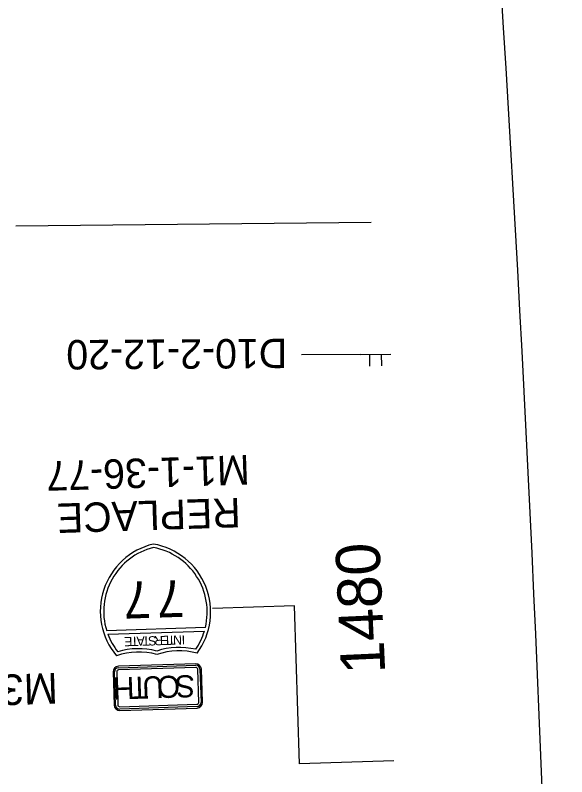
# Model space of a CAD drawing. Extents: x 2001876 to 2025694, y 804561 to 868938.
# Drawn here: x 2011012 to 2011387, y 834260 to 834777 of the extents above; entities that cross this region are included whole.
import ezdxf

# ---------------------------------------------------------------- set-up
doc = ezdxf.new("R2010")
doc.units = 0
for name, color, linetype in [('RD_EX_RW', 7, 'Continuous'), ('RD_PD_CLEAR ZONE', 7, 'Continuous'), ('TR SN EXTRUDED PANEL SIGNS - GROUND MOUNTED', 7, 'Continuous'), ('TR SN EXTRUDED PANEL SIGNS- MOUNTED OVERHEAD', 7, 'Continuous'), ('TR SN FLAT SHEET - TYPE III - FIXED SZ and MSG SIGN', 7, 'Continuous')]:
    doc.layers.add(name, color=color, linetype=linetype)

msp = doc.modelspace()

# ---------------------------------------------------------------- linework, layer by layer
at = {"layer": 'RD_PD_CLEAR ZONE'}
msp.add_arc((1988469.92, 833345.62), 22918.31, 0.603726, 9.40038, dxfattribs=at)
at = {"layer": 'TR SN EXTRUDED PANEL SIGNS - GROUND MOUNTED'}
for p, q in [((2011246.64, 834546.63), (2011206.81, 834546.21)), ((2011246.64, 834546.63), (2011267.5, 834546.85)), ((2011252.89, 834546.7), (2011252.97, 834538.71)), ((2011260.92, 834546.78), (2011261, 834538.8)), ((2011201.93, 834375.87), (2011146.17, 834374.1)), ((2011205.34, 834268.63), (2011201.93, 834375.87)), ((2011269.56, 834270.67), (2011205.34, 834268.63))]:
    msp.add_line(p, q, dxfattribs=at)
msp.add_lwpolyline([(2011254.03, 834636.14), (2011012.59, 834633.6)], dxfattribs=at)
at = {"layer": 'TR SN FLAT SHEET - TYPE III - FIXED SZ and MSG SIGN'}
for p, q in [((2011141.4, 834361.1), (2011074.35, 834358.97)), ((2011075.15, 834356.65), (2011140.76, 834358.73)), ((2011134.83, 834336.51), (2011082.36, 834334.84)), ((2011082.39, 834333.91), (2011134.86, 834335.57)), ((2011078.73, 834330.98), (2011079.44, 834308.49)), ((2011080.38, 834308.52), (2011079.67, 834331.01)), ((2011081.23, 834331.06), (2011081.94, 834308.57)), ((2011134.91, 834334.01), (2011082.44, 834332.34)), ((2011136.91, 834310.31), (2011136.2, 834332.8)), ((2011137.76, 834332.85), (2011138.48, 834310.36)), ((2011139.41, 834310.39), (2011138.7, 834332.88)), ((2011083.23, 834307.36), (2011135.7, 834309.02)), ((2011135.75, 834307.46), (2011083.28, 834305.8)), ((2011083.31, 834304.86), (2011135.78, 834306.52))]:
    msp.add_line(p, q, dxfattribs=at)
for centre, radius, start, end in [((2011116.87, 834372.21), 46.88, 103.3547, 220.1487), ((2011116.86, 834372.26), 44.53, 103.9537, 197.3607), ((2011098.13, 834371.62), 46.88, 323.4867, 80.2807), ((2011098.14, 834371.67), 44.53, 346.2747, 79.6817), ((2011116.87, 834372.21), 44.53, 200.4512, 218.1404), ((2011098.13, 834371.62), 44.53, 325.4947, 343.1847), ((2011095.97, 834297.56), 49.22, 75.4387, 106.6797), ((2011123.72, 834298.44), 49.22, 76.9557, 108.1967), ((2011096.15, 834297.62), 46.88, 74.8267, 108.8087), ((2011123.54, 834298.49), 46.88, 74.8267, 108.8087), ((2011134.95, 834332.76), 3.75, 1.8177, 91.8177), ((2011134.95, 834332.76), 2.81, 1.8177, 91.8177), ((2011082.48, 834331.1), 3.75, 91.8177, 181.8177), ((2011082.48, 834331.1), 2.81, 91.8177, 181.8177), ((2011082.48, 834331.1), 1.25, 91.8177, 181.8177), ((2011134.95, 834332.76), 1.25, 1.8177, 91.8177), ((2011135.66, 834310.27), 1.25, 271.8177, 1.8177), ((2011135.66, 834310.27), 2.81, 271.8177, 1.8177), ((2011135.66, 834310.27), 3.75, 271.8177, 1.8177), ((2011083.19, 834308.61), 3.75, 181.8177, 271.8177), ((2011083.19, 834308.61), 2.81, 181.8177, 271.8177), ((2011083.19, 834308.61), 1.25, 181.8177, 271.8177)]:
    msp.add_arc(centre, radius, start, end, dxfattribs=at)

# ---------------------------------------------------------------- texts
at = {"layer": 'RD_EX_RW'}
msp.add_text('1480', height=30, rotation=92.5923, dxfattribs=at).set_placement((2011263.65, 834330.18))
at = {"layer": 'TR SN EXTRUDED PANEL SIGNS- MOUNTED OVERHEAD'}
msp.add_text('D10-2-12-20', height=20, rotation=180.3553, dxfattribs=at).set_placement((2011196.99, 834557.28))
at = {"layer": 'TR SN FLAT SHEET - TYPE III - FIXED SZ and MSG SIGN'}
for s, height, p in [('M1-1-36-77', 20, (2011171.2, 834478.32)), ('REPLACE', 20, (2011165.05, 834449.23)), ('7', 25, (2011104.01, 834392.74)), ('7', 25, (2011126.66, 834393.46)), ('I', 6.25, (2011127.54, 834355.97)), ('E', 6.25, (2011091.68, 834354.83)), ('T', 6.25, (2011095.86, 834354.96)), ('A', 6.25, (2011100.12, 834355.1)), ('T', 6.25, (2011103.59, 834355.21)), ('S', 6.25, (2011108.09, 834355.35)), ('R', 6.25, (2011112.56, 834355.49)), ('E', 6.25, (2011116.72, 834355.63)), ('T', 6.25, (2011120.89, 834355.76)), ('N', 6.25, (2011125.39, 834355.9)), ('M3-3-36-B', 20.833, (2011040.85, 834330.35)), ('H', 15, (2011092.98, 834327.68)), ('T', 15, (2011102.5, 834327.98)), ('U', 15, (2011112.72, 834328.3)), ('O', 15, (2011123.91, 834328.66)), ('S', 15, (2011134.14, 834328.98))]:
    msp.add_text(s, height=height, rotation=181.8177, dxfattribs=at).set_placement(p)

doc.saveas('drawing.dxf')
